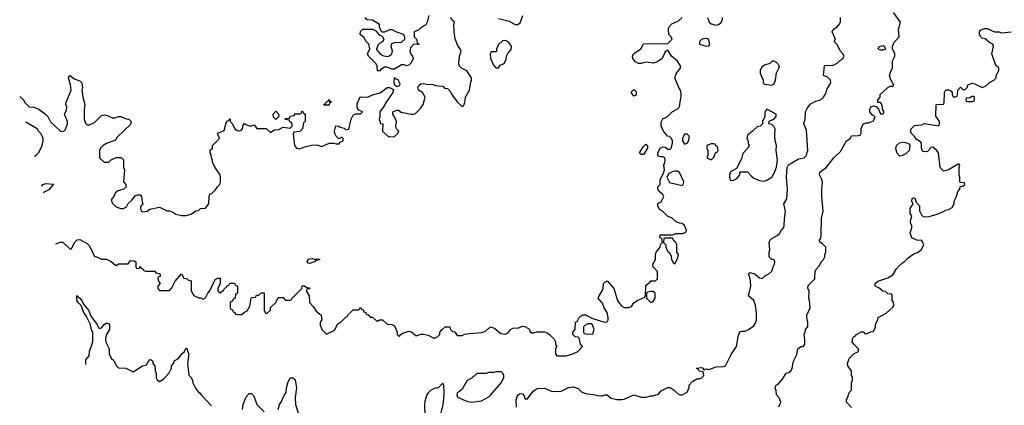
# Model space of a CAD drawing. Header units: inches. Extents: x 2380053 to 2584298, y 380219 to 546618.
# Tile 265 of 656: x 2445193 to 2453332, y 521904 to 525091. Entities that reach past the tile are written whole.
import ezdxf

# ---------------------------------------------------------------- set-up
doc = ezdxf.new("R2010")
doc.units = ezdxf.units.IN
doc.header["$MEASUREMENT"] = 0
doc.layers.add('C4542', color=7, linetype='Continuous')
doc.layers.add('C4552', color=7, linetype='Continuous')

msp = doc.modelspace()

# ---------------------------------------------------------------- linework, layer by layer
at = {"layer": 'C4542', "color": 2}
for points, elevation in [([(2445192.9, 524455.3), (2445226.4, 524426.4), (2445231.3, 524410), (2445270, 524371.3), (2445310, 524366.8), (2445350.6, 524350.6), (2445406, 524310), (2445426, 524290), (2445447.9, 524247.9), (2445530, 524171), (2445550, 524166.8), (2445570, 524178), (2445589, 524230), (2445589, 524250), (2445562, 524310), (2445574, 524330), (2445579, 524350), (2445582, 524370), (2445575.3, 524390), (2445578, 524410), (2445617.2, 524510), (2445613.6, 524553.6), (2445595.3, 524610), (2445598, 524622), (2445609, 524631), (2445643.5, 524603.5), (2445690, 524586), (2445708, 524570), (2445712.7, 524530), (2445707.9, 524507.9), (2445716, 524450), (2445731, 524390), (2445726, 524350), (2445727.1, 524267.1), (2445736.9, 524236.9), (2445750, 524222), (2445770, 524222), (2445810, 524242), (2445870, 524298), (2445890, 524304.7), (2445910, 524302), (2445959.6, 524279.6), (2445980.4, 524279.6), (2446010, 524291.3), (2446030, 524292), (2446072.7, 524272.7), (2446094, 524270), (2446114, 524250), (2446110, 524226), (2445999.6, 524120.4), (2445983.6, 524096.4), (2445910, 524068.7), (2445882, 524050), (2445862, 524030), (2445854, 524010), (2445854, 523950), (2445890, 523914), (2445930, 523914), (2445950, 523934), (2445990, 523952), (2446031.6, 523951.6), (2446051.6, 523931.6), (2446051.3, 523870), (2446058, 523850), (2446051.6, 523751.6), (2446071.3, 523730), (2446072, 523710), (2446054, 523690), (2446003.6, 523676.4), (2445982, 523658), (2445971.3, 523630), (2445951.6, 523608.4), (2445951.3, 523590), (2445962, 523570), (2445990, 523544.7), (2446030, 523531.3), (2446050, 523532), (2446074.6, 523545.4), (2446090, 523572), (2446120.4, 523599.6), (2446150, 523638), (2446170, 523644.7), (2446190, 523644.7), (2446201, 523630), (2446204.7, 523584.7), (2446212, 523570), (2446192.7, 523547.3), (2446192, 523530), (2446198, 523510), (2446210, 523502.8), (2446246, 523510), (2446270, 523526), (2446350, 523542), (2446410, 523512), (2446431.6, 523511.6), (2446459.6, 523499.6), (2446483.6, 523483.6), (2446530, 523472), (2446570, 523472), (2446610, 523484.7), (2446650, 523512), (2446670, 523514), (2446688.4, 523531.6), (2446730, 523534), (2446755.3, 523570), (2446758, 523630), (2446766, 523650), (2446783.1, 523656.9), (2446810, 523682), (2446828.7, 523710), (2446848.7, 523730), (2446854, 523750), (2446854, 523790), (2446849, 523810), (2446808, 523870), (2446788, 523910), (2446788, 523930), (2446778, 523950), (2446776.4, 523976.4), (2446768, 523990), (2446768.4, 524011.6), (2446786, 524030), (2446786, 524050), (2446846, 524110), (2446827.3, 524152.7), (2446884, 524176), (2446900.2, 524239.8), (2446910, 524254), (2446922, 524258), (2446930, 524274), (2446934, 524270), (2446932, 524250), (2446950.8, 524230.8), (2446971, 524190), (2446990, 524174.8), (2447010, 524171.3), (2447030, 524182), (2447035.3, 524190), (2447040.4, 524219.6), (2447050, 524234), (2447063.6, 524223.6), (2447090, 524214), (2447110, 524214), (2447130, 524222), (2447152.7, 524192.7), (2447231.6, 524191.6), (2447254, 524170), (2447270, 524162), (2447300.4, 524179.6), (2447336.4, 524183.6), (2447370, 524202), (2447430, 524194), (2447446, 524210), (2447442, 524242), (2447427.3, 524247.3), (2447422, 524262), (2447390, 524266), (2447386, 524270), (2447390, 524274), (2447422, 524278), (2447430, 524294), (2447462, 524298), (2447470, 524314), (2447510, 524314), (2447522, 524318), (2447526, 524334), (2447530, 524334), (2447538, 524318), (2447554, 524310), (2447552.7, 524252.7), (2447550, 524246), (2447538, 524242), (2447531.3, 524190), (2447510, 524168), (2447458, 524162), (2447452.7, 524147.3), (2447464.7, 524050), (2447482, 524030), (2447510, 524022.8), (2447550, 524041), (2447604.7, 524055.3), (2447650, 524058), (2447690, 524042), (2447750, 524072), (2447790, 524072), (2447810, 524064.7), (2447833.6, 524066.4), (2447842, 524078), (2447866, 524090), (2447866, 524110), (2447858, 524118), (2447850, 524118), (2447830, 524106), (2447808.4, 524128.4), (2447798, 524150), (2447795.3, 524170), (2447806, 524214), (2447830, 524212), (2447842.8, 524202.8), (2447874.8, 524194.8), (2447890, 524182), (2447914.6, 524185.4), (2447934, 524270), (2447950, 524302), (2447970, 524314), (2448010, 524314), (2448026, 524330), (2447990, 524346), (2447982, 524370), (2447983.1, 524396.9), (2448007.3, 524452.7), (2448070, 524452), (2448108.9, 524471.1), (2448172.7, 524487.3), (2448230, 524530.8), (2448251.3, 524531.3), (2448276.9, 524516.9), (2448282, 524510), (2448278, 524490), (2448218, 524402), (2448210, 524382), (2448171, 524330), (2448171.3, 524290), (2448165.4, 524265.4), (2448174, 524246), (2448174, 524234), (2448194, 524230), (2448192, 524170), (2448234, 524130), (2448250, 524122), (2448290, 524124.7), (2448318, 524150), (2448328, 524170), (2448309, 524189), (2448302, 524210), (2448308.7, 524250), (2448298, 524278), (2448278, 524310), (2448278, 524330), (2448310, 524344.7), (2448323.6, 524343.6), (2448346.8, 524326.8), (2448430, 524311), (2448450, 524311), (2448464, 524316), (2448484.7, 524335.3), (2448510, 524362), (2448529.2, 524390.8), (2448544, 524450), (2448522, 524490), (2448489, 524510), (2448484, 524530), (2448495.3, 524550), (2448510, 524561), (2448530, 524564.7), (2448556.9, 524556.9), (2448610, 524556), (2448630, 524546), (2448690, 524542), (2448706, 524526), (2448730, 524522), (2448750, 524502), (2448770, 524464.7), (2448810, 524412), (2448850, 524374), (2448862, 524378), (2448874, 524406), (2448879, 524450), (2448912.1, 524507.9), (2448922.7, 524577.3), (2448928.7, 524590), (2448928.7, 524610), (2448888.4, 524668.4), (2448846, 524690), (2448830, 524706), (2448823.1, 524723.1), (2448822, 524750), (2448828.7, 524770), (2448828.7, 524790), (2448842, 524830), (2448835.3, 524850), (2448815.5, 524875.5), (2448792.9, 524932.9), (2448784, 524990), (2448782, 525050), (2448788, 525070), (2448766, 525090), (2448758, 525110)], 70), ([(2448574, 525126), (2448562, 525070), (2448550.7, 525049.3), (2448514, 525030), (2448492.7, 525007.3), (2448454, 524990), (2448454, 524950), (2448474, 524930), (2448478, 524898), (2448494, 524890), (2448490, 524886), (2448450, 524888), (2448422.8, 524857.2), (2448418.8, 524830), (2448427.3, 524807.3), (2448441, 524790), (2448446.8, 524770), (2448430, 524735.3), (2448410, 524715.3), (2448391.6, 524708.4), (2448370, 524718), (2448350, 524718), (2448290, 524682), (2448270, 524682), (2448230, 524698), (2448210, 524698), (2448179.6, 524680.4), (2448170, 524668), (2448150, 524668), (2448148, 524710), (2448138, 524730), (2448075.3, 524790), (2448068.7, 524810), (2448088, 524850), (2448078, 524890), (2448058, 524910), (2448040.4, 524940.4), (2448008.7, 524970), (2448010, 524994), (2448030, 525012), (2448110, 525012), (2448138, 524998), (2448165.4, 524965.4), (2448190, 524954), (2448202, 524930), (2448194, 524910), (2448170, 524898), (2448156.9, 524883.1), (2448142, 524850), (2448143.6, 524843.6), (2448171.1, 524811.1), (2448196, 524796), (2448230, 524786), (2448250, 524791.3), (2448268.7, 524810), (2448275.3, 524830), (2448264, 524870), (2448270, 524894), (2448290, 524902), (2448350, 524904.7), (2448378, 524930), (2448378, 524950), (2448366, 524970), (2448310, 524988.7), (2448272.7, 525007.3), (2448250, 525008), (2448210, 524988), (2448187.3, 524987.3), (2448168, 525028), (2448166, 525050), (2448110, 525088), (2448066, 525090), (2448048, 525110)], 70), ([(2449150, 525102), (2449239.6, 525079.6), (2449290, 525052), (2449310, 525051.3), (2449330, 525064.7), (2449353.4, 525126.6)], 70), ([(2445314, 523964), (2445330, 523972), (2445348, 523990), (2445363.1, 524016.9), (2445378, 524050), (2445388, 524090), (2445388, 524110), (2445382, 524122), (2445368, 524150), (2445348, 524170), (2445338, 524190), (2445244.8, 524244.8)], 70), ([(2445375.1, 523715.8), (2445384, 523730), (2445410, 523737.3), (2445472.7, 523732.7), (2445434, 523686), (2445390, 523664)], 66), ([(2445390, 523664), (2445387.8, 523664.2)], 66), ([(2445492.6, 523238.9), (2445530, 523251.3), (2445550, 523252), (2445610, 523194), (2445622, 523198), (2445646, 523250), (2445667.3, 523272.7), (2445690, 523274), (2445750, 523242), (2445770, 523222), (2445810, 523134), (2445830, 523132), (2445870, 523112), (2445911.6, 523111.6), (2445950, 523094), (2445983.6, 523063.6), (2445996.4, 523063.6), (2446010, 523074), (2446090, 523074), (2446110, 523102), (2446139.6, 523099.6), (2446154, 523090), (2446154, 523050), (2446158, 523038), (2446170, 523034), (2446182, 523038), (2446190, 523054), (2446198, 523038), (2446214, 523030), (2446218, 523018), (2446232.7, 523012.7), (2446310, 523014), (2446318, 522998), (2446352.7, 522992.7), (2446354, 522970), (2446338, 522962), (2446334, 522950), (2446343.6, 522923.6), (2446354, 522910), (2446334, 522890), (2446334, 522870), (2446350, 522854), (2446430, 522854), (2446450, 522874), (2446478, 522930), (2446530, 522992), (2446550, 522954), (2446571.6, 522951.6), (2446582, 522942), (2446610, 522934), (2446611.6, 522851.6), (2446631.6, 522811.6), (2446670, 522792), (2446690, 522792), (2446710, 522782), (2446730, 522792), (2446749, 522830), (2446765.2, 522850), (2446810, 522944.7), (2446830, 522954), (2446850, 522954), (2446851.1, 522908.9), (2446838, 522890), (2446831.3, 522870), (2446832, 522852), (2446838, 522838), (2446850, 522834), (2446880.4, 522859.6), (2446890, 522874), (2446902, 522878), (2446906, 522890), (2446922, 522898), (2446930, 522914), (2446970, 522914), (2446978, 522898), (2446994, 522890), (2446994, 522830), (2446978, 522822), (2446974, 522790), (2446958, 522782), (2446954, 522770), (2446934, 522750), (2446934, 522710), (2446938, 522698), (2446952.7, 522692.7), (2446958, 522678), (2446972, 522672), (2446978, 522658), (2446990, 522654), (2447030, 522654), (2447050, 522674), (2447074.6, 522685.4), (2447096.4, 522723.6), (2447106, 522790), (2447110, 522794), (2447142, 522798), (2447150, 522814), (2447170, 522814), (2447190, 522834), (2447210, 522834), (2447214, 522830), (2447214, 522690), (2447225.4, 522665.4), (2447236.4, 522663.6), (2447266, 522690), (2447267.3, 522712.7), (2447310, 522754), (2447330, 522794), (2447370, 522794), (2447390, 522774), (2447430, 522774), (2447442, 522778), (2447446, 522790), (2447526, 522870), (2447527.3, 522892.7), (2447547.3, 522892.7), (2447570, 522874), (2447590, 522874), (2447592, 522870), (2447590, 522866), (2447570, 522866), (2447562, 522850), (2447584.7, 522810), (2447590, 522754), (2447619.8, 522719.8), (2447643.5, 522683.5), (2447686, 522650), (2447691, 522610), (2447678, 522590), (2447676, 522570), (2447691.1, 522531.1), (2447730, 522492), (2447795.3, 522524.7), (2447823.1, 522576.9), (2447848.4, 522591.6), (2447890, 522634), (2447902, 522638), (2447906, 522650), (2447950, 522694), (2447990, 522694), (2448002, 522698), (2448010, 522714), (2448018, 522698), (2448032.7, 522692.7), (2448038, 522678), (2448054, 522670), (2448058, 522658), (2448072.7, 522652.7), (2448090, 522634), (2448110, 522634), (2448142, 522602), (2448156.4, 522603.6), (2448168.7, 522611.3), (2448191.6, 522611.6), (2448230, 522574), (2448270, 522572), (2448290, 522562), (2448314, 522510), (2448314, 522490), (2448330, 522474), (2448347.3, 522492.7), (2448360.4, 522499.6), (2448410, 522516), (2448430.8, 522510.8), (2448470, 522478), (2448508.9, 522491.1), (2448530, 522491.3), (2448570, 522482.8), (2448610, 522461), (2448630, 522462), (2448648.4, 522471.6), (2448666, 522490), (2448666, 522510), (2448686, 522530), (2448710, 522552), (2448730, 522554), (2448750, 522554), (2448754, 522530), (2448770, 522514), (2448790, 522512), (2448810, 522482), (2448850, 522482), (2448870, 522491.3), (2448910, 522498), (2449013.6, 522506.4), (2449043.1, 522516.9), (2449070, 522542), (2449090, 522552), (2449119.8, 522539.8), (2449170, 522498), (2449210, 522492), (2449230, 522502), (2449249, 522531), (2449270, 522542), (2449290, 522544.7), (2449310, 522541), (2449350, 522557.3), (2449370, 522556.3), (2449399.5, 522539.5), (2449407.3, 522530), (2449411.6, 522511.6), (2449423.6, 522503.6), (2449443.6, 522503.6), (2449470, 522511), (2449530, 522511), (2449550, 522504.7), (2449572, 522490), (2449611.1, 522451.1), (2449622, 522430), (2449623.6, 522403.6), (2449632, 522390), (2449622, 522370), (2449622, 522330), (2449632.7, 522312.7), (2449710, 522312), (2449766, 522330), (2449806, 522350), (2449846, 522390), (2449828.4, 522408.4), (2449819, 522459), (2449810, 522468), (2449786, 522470), (2449766, 522490), (2449766, 522510), (2449786, 522530), (2449788, 522590), (2449802, 522598), (2449818, 522630), (2449830, 522642), (2449850, 522651.3), (2449870, 522652), (2449923.6, 522623.6), (2450000, 522600.9)], 66), ([(2445738.5, 522240.8), (2445740.4, 522279.6), (2445767.3, 522312.7), (2445768.7, 522350), (2445797.2, 522430), (2445797.2, 522510), (2445787.6, 522527.6), (2445776.6, 522576.6), (2445743.7, 522643.7), (2445722.7, 522670), (2445702, 522730), (2445679, 522750), (2445666, 522770), (2445664, 522796), (2445666, 522810), (2445670, 522811.3), (2445676.9, 522796.9), (2445690, 522791), (2445710, 522764.7), (2445720.7, 522740.7), (2445760.7, 522690), (2445779.8, 522639.8), (2445832.7, 522572.7), (2445850, 522538), (2445870, 522544.7), (2445890, 522571.3), (2445910, 522584.7), (2445930, 522578), (2445936, 522570), (2445936, 522530), (2445911.3, 522490), (2445904.7, 522470), (2445902, 522450), (2445905.4, 522425.4), (2445932, 522370), (2445932, 522330), (2445950, 522294), (2445970, 522274), (2445990, 522234), (2446010, 522214), (2446070, 522212), (2446130, 522182), (2446209.1, 522230.9), (2446242, 522238), (2446262, 522278), (2446270, 522282), (2446279.6, 522279.6), (2446294, 522270), (2446294, 522250), (2446311.1, 522231.1), (2446312, 522190), (2446322, 522170), (2446322, 522130), (2446330, 522114), (2446350, 522102), (2446380.4, 522119.6), (2446428.4, 522171.6), (2446448, 522210), (2446448, 522230), (2446467.3, 522252.7), (2446468.9, 522271.1), (2446506, 522290), (2446534, 522330), (2446555.3, 522350), (2446566.8, 522373.2), (2446570, 522376), (2446578, 522370), (2446578.8, 522350), (2446590.4, 522330), (2446579.1, 522250), (2446590, 522154), (2446610, 522134), (2446622, 522110), (2446624.7, 522090), (2446646.4, 522046.4), (2446671.6, 522011.6), (2446683.6, 522003.6), (2446692, 521990), (2446779.6, 521899.6)], 62), ([(2450000, 522760.1), (2449975.3, 522790), (2449982, 522810), (2450000, 522837)], 66), ([(2447328.7, 521870), (2447342, 521910), (2447355.3, 521930), (2447377.2, 521982.8), (2447395.3, 522010), (2447397.2, 522050), (2447409.3, 522090.7), (2447430, 522132), (2447450, 522132), (2447470, 522114), (2447482, 522050), (2447471, 521970), (2447471.6, 521911.6), (2447498, 521830)], 62), ([(2448674, 521830), (2448693.2, 521910), (2448698, 521958), (2448702, 522010), (2448698, 522070), (2448690, 522086), (2448650, 522046), (2448630, 522048), (2448590, 522028), (2448570, 522008), (2448558, 521990), (2448542, 521938), (2448538, 521910), (2448546, 521730)], 66), ([(2447035.3, 521870), (2447041.2, 521910), (2447064.7, 521975.3), (2447090, 522002), (2447110, 522002), (2447125.4, 521985.4), (2447138, 521958), (2447152, 521910), (2447214, 521850)], 62), ([(2449300.9, 521890), (2449295.8, 521950), (2449304, 521976), (2449314, 521990), (2449330, 522000.7), (2449350, 521998.8), (2449362.5, 521982.5), (2449370, 521958), (2449390, 521958), (2449438, 522022), (2449470, 522042), (2449530, 522044.7), (2449590, 522022), (2449630, 522018), (2449670, 522022), (2449730, 522052), (2449770, 522058), (2449810, 522042), (2449836.9, 522016.9), (2449870, 522002), (2449951.1, 521991.1), (2449970, 521984.7), (2450000, 521982.7)], 62)]:
    msp.add_lwpolyline(points, dxfattribs=dict(at, elevation=elevation))
for points, elevation in [([(2449210, 524918), (2449183.6, 524916.4), (2449150, 524886), (2449134, 524850), (2449134, 524830), (2449130, 524826), (2449090, 524826), (2449082, 524810), (2449084.7, 524770), (2449110, 524714), (2449130, 524694), (2449150, 524694), (2449164, 524716), (2449198, 524730), (2449214.6, 524765.4), (2449218, 524790), (2449228.4, 524811.6), (2449256.4, 524843.6), (2449258, 524870), (2449248, 524890), (2449230, 524908)], 70), ([(2448310, 524535.3), (2448295.3, 524550), (2448288.7, 524568.7), (2448290, 524614), (2448302, 524602), (2448318, 524598), (2448332, 524570), (2448334.8, 524554.8), (2448330, 524544)], 70), ([(2447710, 524386), (2447706, 524390), (2447722, 524398), (2447726, 524410), (2447742, 524418), (2447750, 524432), (2447758, 524418), (2447771.6, 524411.6), (2447766, 524406), (2447754, 524406), (2447750, 524386)], 70), ([(2447310, 524266), (2447290, 524286), (2447288, 524310), (2447310, 524334), (2447331.6, 524311.6), (2447334, 524290)], 70), ([(2447590, 523075.3), (2447578, 523078), (2447568, 523090), (2447578, 523110), (2447590, 523116), (2447610, 523118), (2447630, 523112), (2447671.6, 523111.6), (2447670, 523106), (2447638, 523102), (2447630, 523088.7)], 66), ([(2449890, 522578), (2449858, 522562), (2449854, 522550), (2449854, 522510), (2449858, 522498), (2449892.7, 522492.7), (2449930, 522494), (2449942, 522530), (2449928.4, 522568.4), (2449916.4, 522576.4)], 66), ([(2449170, 522182), (2449130, 522182), (2449110, 522175.3), (2449070, 522175.3), (2449048.4, 522168.4), (2448972.7, 522167.3), (2448950, 522146), (2448938, 522142), (2448934, 522130), (2448891.6, 522108.4), (2448850, 522038), (2448830, 522018), (2448810, 522006), (2448807.3, 521990), (2448811.6, 521971.6), (2448894.4, 521934.4), (2448930, 521930.7), (2449010, 521942), (2449070, 521974.8), (2449089, 521990), (2449174, 522090), (2449194, 522130), (2449195.3, 522150), (2449188, 522170), (2449178, 522178)], 66)]:
    msp.add_lwpolyline(points, close=True, dxfattribs=dict(at, elevation=elevation))
at = {"layer": 'C4552', "color": 2}
for points, elevation in [([(2450000, 522837), (2450008.7, 522850), (2450015.3, 522870), (2450018, 522910), (2450030, 522922), (2450050, 522934), (2450104.7, 522870), (2450134.8, 522770), (2450150, 522744.7), (2450170, 522724.7), (2450190, 522711.3), (2450228.4, 522711.6), (2450250, 522722), (2450270, 522751.3), (2450298, 522770), (2450362, 522798), (2450367.3, 522812.7), (2450370, 522894), (2450390, 522914), (2450402, 522918), (2450410, 522934), (2450450, 522934), (2450466, 522950), (2450466, 523010), (2450428.4, 523048.4), (2450428, 523070), (2450448, 523110), (2450448.7, 523150), (2450455.3, 523170), (2450488, 523210), (2450490, 523234), (2450506, 523250), (2450502, 523282), (2450486, 523290), (2450487.3, 523312.7), (2450590, 523314), (2450616.4, 523323.6), (2450674.6, 523325.4), (2450702, 523338), (2450706, 523350), (2450698, 523370), (2450688, 523390), (2450670, 523408), (2450648.4, 523408.4), (2450620.4, 523420.4), (2450586, 523450), (2450547.3, 523467.3), (2450506, 523510), (2450483.1, 523523.1), (2450468.4, 523551.6), (2450468.4, 523571.6), (2450494.6, 523585.4), (2450518, 523630), (2450510, 523646), (2450478, 523670), (2450468, 523690), (2450468, 523710), (2450488, 523730), (2450488.7, 523770), (2450516.4, 523823.6), (2450522, 523850), (2450518, 523890), (2450527.3, 523912.7), (2450528, 523930), (2450526, 523950), (2450510, 523958), (2450490, 523958), (2450467.3, 523967.3), (2450467.3, 523987.3), (2450488, 524030), (2450510, 524041), (2450530, 524038), (2450550, 524022), (2450570, 524022), (2450578, 524030), (2450588.7, 524070), (2450588.7, 524090), (2450582, 524110), (2450565.2, 524125.2), (2450549.5, 524129.5), (2450538.6, 524138.6), (2450514, 524170), (2450495.3, 524210), (2450494.6, 524245.4), (2450508.9, 524271.1), (2450548.9, 524291.1), (2450588, 524330), (2450628.9, 524351.1), (2450648, 524370), (2450655.3, 524430), (2450662, 524450), (2450660.4, 524480.4), (2450655.3, 524510), (2450642, 524530), (2450608.7, 524610), (2450622, 524650), (2450655.3, 524690), (2450655.3, 524710), (2450630, 524748), (2450582, 524790), (2450550, 524838), (2450530, 524826), (2450504.7, 524770), (2450460.7, 524739.3), (2450430, 524732.7), (2450370, 524739), (2450330, 524728.7), (2450308.4, 524728.4), (2450283.1, 524743.1), (2450270, 524758), (2450262, 524770), (2450258, 524790), (2450268, 524810), (2450328, 524850), (2450349, 524891), (2450550, 524894), (2450586, 524930), (2450578, 524950), (2450558, 524970), (2450555.3, 525010), (2450559, 525030), (2450582.7, 525057.3), (2450639.3, 525080.7), (2450668, 525110)], 66), ([(2450000, 521982.7), (2450010, 521982), (2450030, 521992), (2450050, 521991.3), (2450082, 521962), (2450130, 521951), (2450170, 521951), (2450190, 521956), (2450270, 521991.3), (2450330, 521971.3), (2450370, 521971.3), (2450410, 521982), (2450430, 521982), (2450450, 521992), (2450470, 521994), (2450496.4, 522023.6), (2450550, 522051.3), (2450570, 522051.3), (2450602, 522030), (2450630, 522002), (2450650, 521992), (2450670, 521992), (2450710, 522014), (2450727.3, 522052.7), (2450728.4, 522071.6), (2450756.4, 522103.6), (2450790, 522122), (2450810, 522122), (2450830, 522132), (2450848, 522150), (2450842, 522182), (2450810, 522186), (2450802, 522202), (2450790, 522206), (2450789, 522211), (2450830, 522216), (2450842, 522210), (2450842, 522202), (2450850, 522194), (2450858, 522202), (2450870, 522204.7), (2450890, 522201), (2450950, 522221), (2451010, 522224.7), (2451028.4, 522231.6), (2451074.6, 522325.4), (2451118, 522390), (2451136.4, 522483.6), (2451147.3, 522512.7), (2451162, 522518), (2451190, 522518), (2451212.9, 522527.1), (2451260.4, 522559.6), (2451276.4, 522583.6), (2451284, 522610), (2451284, 522670), (2451275.3, 522730), (2451262, 522770), (2451218, 522810), (2451236, 522890), (2451232.9, 522932.9), (2451223.1, 522983.1), (2451218, 522990), (2451230, 523002), (2451271, 522991), (2451310, 522958), (2451330, 522952), (2451350, 522972), (2451386, 522990), (2451410, 523014), (2451422, 523050), (2451434, 523070), (2451435.3, 523090), (2451430, 523106), (2451410, 523108), (2451388, 523130), (2451388.7, 523168.7), (2451395.3, 523190), (2451389.1, 523250.9), (2451394.6, 523265.4), (2451410, 523282), (2451453.6, 523306.4), (2451474.6, 523325.4), (2451488, 523350), (2451508, 523370), (2451513.6, 523386.4), (2451514.6, 523445.4), (2451524, 523510), (2451509, 523570), (2451534, 523610), (2451539.3, 523690), (2451532.3, 523790), (2451537, 523870), (2451549.6, 523890.4), (2451561, 523899), (2451630, 523941), (2451678, 523950), (2451693.6, 523966.4), (2451708, 524010), (2451698, 524178), (2451675.3, 524230), (2451686, 524270), (2451689.3, 524330.7), (2451701.5, 524358.5), (2451726.3, 524393.7), (2451766.3, 524413.7), (2451811.8, 524428.2), (2451839, 524450), (2451859, 524490), (2451865.6, 524514.4), (2451898, 524570), (2451895.3, 524590), (2451870, 524615.3), (2451838, 524630), (2451846, 524710), (2451850, 524714), (2451910, 524711.3), (2451930, 524721), (2451950, 524731.3), (2451980.2, 524759.8), (2451998, 524770), (2452008, 524790), (2451998, 524810), (2451974.6, 524834.6), (2451950, 524886), (2451926, 524910), (2451935.3, 524924.7), (2451934.6, 524934.6), (2451908.7, 524990), (2451918, 525010), (2451948, 525030), (2451956.4, 525043.6), (2451968.4, 525051.6), (2451978, 525070), (2451978, 525110)], 62), ([(2450878.8, 525110), (2450891.3, 525070), (2450910, 525056), (2450950, 525046.8), (2450970, 525051.3), (2450990, 525064.7), (2451004, 525090), (2451002, 525110)], 66), ([(2451468.4, 521891.6), (2451478, 521910), (2451486, 521930), (2451470, 521966), (2451448, 521990), (2451447.3, 522027.3), (2451438, 522050), (2451440.4, 522059.6), (2451446, 522070), (2451462, 522078), (2451498.6, 522121.4), (2451529.4, 522170.6), (2451550, 522176), (2451569.3, 522190.7), (2451579, 522210), (2451589.2, 522270), (2451616, 522324), (2451626, 522370), (2451650, 522391), (2451670, 522391.3), (2451684, 522410), (2451684.7, 522444.7), (2451678, 522490), (2451687.3, 522512.7), (2451688, 522530), (2451707.3, 522552.7), (2451708, 522590), (2451699, 522630), (2451701.2, 522650), (2451728.7, 522710), (2451722, 522770), (2451715.3, 522790), (2451718, 522850), (2451709.2, 522870), (2451710, 522894), (2451766, 522950), (2451768, 523010), (2451778, 523030), (2451803.1, 523056.9), (2451824.7, 523095.3), (2451838, 523110), (2451848, 523130), (2451848.4, 523151.6), (2451858, 523170), (2451858, 523210), (2451830, 523238), (2451807.3, 523252.7), (2451806, 523270), (2451814.6, 523285.4), (2451818, 523310), (2451822, 523450), (2451835.3, 523510), (2451822.7, 523630), (2451822.7, 523690), (2451829, 523750), (2451825.2, 523770), (2451806, 523810), (2451806.6, 523830), (2451859, 523870), (2451922, 523950), (2451979.3, 524000.7), (2452029, 524091), (2452058, 524110), (2452068.9, 524131.1), (2452127.3, 524132.7), (2452142, 524138), (2452148, 524152), (2452150, 524194), (2452168, 524230), (2452190, 524238), (2452210, 524238), (2452250, 524254), (2452266, 524290), (2452243.1, 524303.1), (2452222, 524330), (2452222, 524350), (2452229.2, 524370.8), (2452250, 524378), (2452272.7, 524372.7), (2452292.7, 524352.7), (2452310, 524314), (2452330, 524314), (2452338, 524330), (2452326, 524350), (2452326, 524370), (2452316.4, 524396.4), (2452310, 524406), (2452287.3, 524407.3), (2452286, 524430), (2452306, 524450), (2452307.3, 524472.7), (2452370, 524532), (2452390, 524542), (2452410, 524542), (2452418, 524550), (2452393.6, 524593.6), (2452384, 524630), (2452393.6, 524666.4), (2452408.7, 524690), (2452408.4, 524751.6), (2452428, 524790), (2452428, 524810), (2452408, 524850), (2452408.4, 524868.4), (2452420.2, 524899.8), (2452464, 524950), (2452457.2, 525010), (2452475.3, 525070), (2452415.3, 525150)], 58), ([(2452070, 521886), (2452028, 521930), (2452028.9, 521951.1), (2452036.4, 521963.6), (2452048.7, 522010), (2452068, 522030), (2452068, 522090), (2452078, 522110), (2452076.4, 522136.4), (2452068, 522150), (2452068, 522190), (2452038, 522230), (2452035.3, 522250), (2452050, 522292), (2452090, 522332), (2452126, 522350), (2452126, 522370), (2452088, 522410), (2452075.3, 522430), (2452080.4, 522459.6), (2452086, 522470), (2452102, 522478), (2452109.4, 522490.6), (2452150, 522511.3), (2452171.6, 522511.6), (2452178, 522498), (2452190, 522494), (2452228.4, 522511.6), (2452250, 522514), (2452268, 522550), (2452268.4, 522571.6), (2452287.3, 522612.7), (2452288.9, 522631.1), (2452354.6, 522665.4), (2452410, 522714), (2452418, 522730), (2452416.4, 522756.4), (2452406, 522770), (2452406, 522810), (2452402, 522822), (2452370, 522826), (2452350, 522846), (2452328.4, 522848.4), (2452296.4, 522876.4), (2452270, 522886), (2452266, 522890), (2452266, 522910), (2452286, 522930), (2452370, 522958), (2452410, 522982), (2452438, 523030), (2452463.1, 523056.9), (2452490, 523082), (2452508.4, 523091.6), (2452536.4, 523123.6), (2452584, 523156), (2452613.6, 523166.4), (2452646, 523190), (2452668, 523230), (2452650, 523266), (2452610, 523268.7), (2452569.3, 523289.3), (2452555.3, 523330), (2452568, 523370), (2452568, 523390), (2452558, 523410), (2452558, 523430), (2452568, 523470), (2452555.3, 523490), (2452555.3, 523530), (2452578, 523570), (2452569.1, 523589.1), (2452570, 523612), (2452590, 523622), (2452603.6, 523583.6), (2452630, 523554), (2452631.6, 523511.6), (2452650, 523474), (2452670, 523462), (2452710, 523464.7), (2452776.5, 523483.5), (2452830, 523504.7), (2452850, 523518), (2452870, 523522), (2452900.4, 523539.6), (2452918, 523570), (2452918, 523590), (2452938, 523630), (2452948.4, 523671.6), (2452966, 523690), (2452967.3, 523712.7), (2452990, 523714), (2453006, 523730), (2453002, 523742), (2452970, 523746), (2452966, 523750), (2452966, 523790), (2452958, 523810), (2452958, 523870), (2452966, 523890), (2452958, 523898), (2452950, 523898), (2452870.9, 523849.1), (2452830, 523838), (2452802, 523870), (2452788.7, 523990), (2452775.3, 524010), (2452760.1, 524020.1), (2452750, 524035.3), (2452730, 524038), (2452697.3, 524002.7), (2452690, 523999), (2452662.7, 524002.7), (2452653.2, 524013.2), (2452648.7, 524030), (2452648, 524070), (2452640.4, 524080.4), (2452603.1, 524103.1), (2452590, 524126), (2452566, 524150), (2452558, 524170), (2452562, 524190), (2452590, 524218), (2452650, 524222), (2452670, 524232), (2452790, 524214), (2452798, 524230), (2452798, 524250), (2452767.3, 524292.7), (2452768.7, 524390), (2452830, 524394), (2452836.4, 524403.6), (2452838, 524490), (2452848.4, 524511.6), (2452870, 524512), (2452890, 524502), (2452902, 524490), (2452902, 524470), (2452910, 524454), (2452930, 524454), (2452942, 524458), (2452946, 524470), (2452948, 524510), (2452970, 524534), (2452990, 524514), (2453010, 524514), (2453027.3, 524532.7), (2453030, 524554), (2453070, 524566), (2453090, 524561), (2453150, 524531.3), (2453178, 524542), (2453209.1, 524570.9), (2453246, 524590), (2453266, 524610), (2453266, 524630), (2453288, 524670), (2453287.3, 524687.3), (2453282, 524702), (2453270, 524706), (2453260.4, 524720.4), (2453228.9, 524808.9), (2453242, 524870), (2453238, 524890), (2453210, 524902), (2453173.6, 524933.6), (2453150, 524938), (2453138, 524950), (2453128, 524970), (2453126, 524990), (2453136.4, 525003.6), (2453170, 525018), (2453190, 525018), (2453250, 524991.3), (2453290, 524991.3), (2453310, 524982), (2453390, 524991)], 54), ([(2450000, 522600.9), (2450030, 522592), (2450050, 522594), (2450058, 522610), (2450058, 522630), (2450048.7, 522670), (2450024, 522710), (2450010, 522748), (2450000, 522760.1)], 66)]:
    msp.add_lwpolyline(points, dxfattribs=dict(at, elevation=elevation))
for points, elevation in [([(2450870, 524935.3), (2450846.4, 524933.6), (2450830, 524928), (2450812, 524910), (2450814, 524890), (2450868.4, 524871.6), (2450890, 524874), (2450898, 524890), (2450886, 524930)], 66), ([(2452310, 524838), (2452288.7, 524850), (2452298, 524870), (2452330, 524878), (2452342, 524870), (2452350, 524848), (2452330, 524838)], 58), ([(2451430, 524748), (2451412.7, 524747.3), (2451394, 524730), (2451350, 524715.3), (2451324.9, 524695.1), (2451314.8, 524670), (2451314.8, 524650), (2451338, 524590), (2451338, 524570), (2451350, 524558), (2451410, 524551.3), (2451430, 524562), (2451442, 524590), (2451449.2, 524650.8), (2451468.7, 524690), (2451473.2, 524710), (2451450, 524738)], 66), ([(2450270, 524458), (2450250, 524486), (2450250, 524494), (2450270, 524514), (2450290, 524494), (2450290, 524466)], 66), ([(2453076.4, 524456.4), (2453063.6, 524456.4), (2453050, 524446), (2453018, 524442), (2453014, 524430), (2453018, 524418), (2453030, 524414), (2453070, 524414), (2453082, 524418), (2453086, 524430), (2453086, 524450)], 54), ([(2451370, 524352.7), (2451352, 524330), (2451354, 524290), (2451334, 524250), (2451334, 524230), (2451314, 524210), (2451290, 524206), (2451251.1, 524168.9), (2451210, 524138), (2451204.7, 524110), (2451214, 524090), (2451214, 524070), (2451222, 524050), (2451210, 524026), (2451170, 523986), (2451159.6, 523940.4), (2451118, 523862), (2451070, 523834), (2451060.7, 523810), (2451061, 523790), (2451070, 523762), (2451094.6, 523765.4), (2451120.4, 523779.6), (2451146, 523810), (2451146, 523830), (2451150, 523834), (2451210, 523834), (2451239.6, 523799.6), (2451262, 523782), (2451310, 523761), (2451350, 523756), (2451370, 523764.7), (2451410, 523791), (2451433.1, 523826.9), (2451450, 523872), (2451457.4, 523930), (2451445.6, 524010), (2451449.4, 524050), (2451439.5, 524090), (2451436, 524130), (2451438, 524190), (2451430, 524206), (2451410, 524226), (2451386, 524230), (2451387.3, 524252.7), (2451426, 524270), (2451446, 524290), (2451446, 524310)], 66), ([(2450710, 524146), (2450690, 524146), (2450671.6, 524108.4), (2450671.3, 524090), (2450690, 524062), (2450710, 524072), (2450718, 524082), (2450728, 524110), (2450727.3, 524127.3)], 66), ([(2450330, 523978), (2450318, 523990), (2450350, 524042), (2450370, 524062), (2450382, 524050), (2450382, 524030), (2450350, 523978)], 66), ([(2450930, 524066), (2450910, 524066), (2450874, 524050), (2450874, 524030), (2450882, 524010), (2450882, 523970), (2450874, 523950), (2450910, 523934), (2450930, 523954), (2450946, 523990), (2450962, 523998), (2450966, 524010), (2450962, 524042), (2450947.3, 524047.3), (2450942, 524062)], 66), ([(2452470, 523964), (2452446.8, 523986.8), (2452435.5, 524024.5), (2452441.2, 524050), (2452466.8, 524073.2), (2452490, 524078.8), (2452516, 524076), (2452545.4, 524065.4), (2452551.3, 524050), (2452545.5, 524010), (2452518, 523982), (2452490, 523969.2)], 54), ([(2450630, 523838), (2450610, 523838), (2450585.4, 523834.6), (2450559.6, 523820.4), (2450542, 523790), (2450566, 523746), (2450670, 523722), (2450678, 523730), (2450682, 523750), (2450648.7, 523828.7)], 66), ([(2450590, 523286), (2450530, 523286), (2450518, 523282), (2450514, 523250), (2450534, 523230), (2450534, 523210), (2450550, 523174), (2450563.6, 523163.6), (2450579.6, 523139.6), (2450582, 523110), (2450598, 523078), (2450610, 523074), (2450630, 523114), (2450638, 523150), (2450626, 523170), (2450626, 523230), (2450618, 523250), (2450602, 523262)], 66), ([(2450430, 522846), (2450410, 522846), (2450382, 522838), (2450374, 522830), (2450374, 522790), (2450410, 522754), (2450430, 522762), (2450446, 522790), (2450446, 522830)], 66)]:
    msp.add_lwpolyline(points, close=True, dxfattribs=dict(at, elevation=elevation))

doc.saveas('drawing.dxf')
